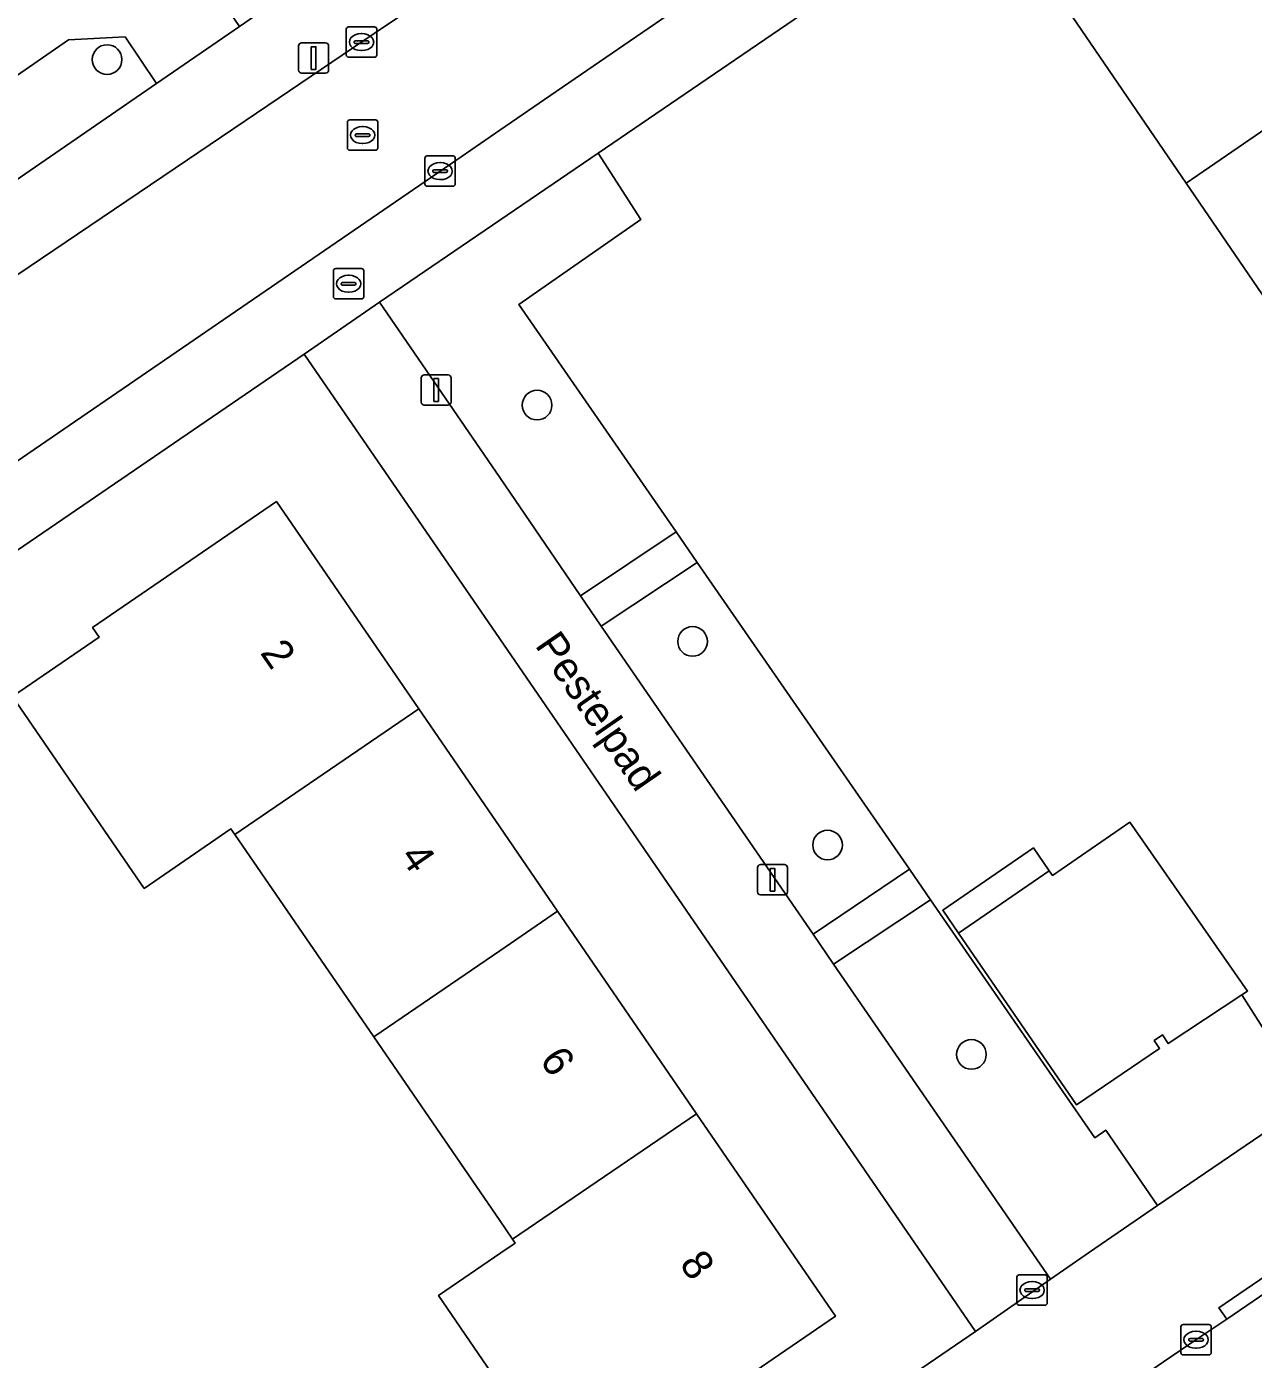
# Model space of a CAD drawing. Extents: x 157445 to 158888, y 383061 to 384688.
# Drawn here: x 158484.41 to 158524.84, y 383621.64 to 383665.58 of the extents above; entities that cross this region are included whole.
import ezdxf

# ---------------------------------------------------------------- set-up
doc = ezdxf.new("R2010")
doc.units = 0
for name, color, linetype in [('IMGEO_Boom', 7, 'Continuous'), ('IMGEO_Erf', 7, 'Continuous'), ('IMGEO_Groenvoorziening', 7, 'Continuous'), ('IMGEO_Hek', 7, 'Continuous'), ('IMGEO_Kolk', 7, 'Continuous'), ('IMGEO_Lichtmast', 7, 'Continuous'), ('IMGEO_Openbare_ruimte_label', 7, 'Continuous'), ('IMGEO_Pand', 7, 'Continuous'), ('IMGEO_Pand_nummerreeks', 7, 'Continuous'), ('IMGEO_Rijbaan_lokaal_open', 7, 'Continuous'), ('IMGEO_Rioolput', 7, 'Continuous'), ('IMGEO_Voetpad_open', 7, 'Continuous')]:
    doc.layers.add(name, color=color, linetype=linetype)

msp = doc.modelspace()

# ---------------------------------------------------------------- linework, layer by layer
at = {"layer": 'IMGEO_Boom'}
for centre in [(158487.06, 383664.497), (158501.232, 383653.105), (158506.358, 383645.313), (158510.806, 383638.601), (158515.548, 383631.695)]:
    msp.add_circle(centre, 0.489, dxfattribs=at)
at = {"layer": 'IMGEO_Erf'}
msp.add_lwpolyline([(158479.466, 383660.775), (158485.785, 383665.145), (158487.652, 383665.245), (158488.685, 383663.707), (158491.425, 383665.593), (158466.389, 383702.316)], dxfattribs=at)
for points in [[(158533.101, 383664.343), (158524.98, 383676.251), (158503.246, 383661.416), (158504.651, 383659.225), (158500.633, 383656.427), (158505.814, 383648.93), (158506.511, 383647.921), (158513.505, 383637.799), (158514.198, 383636.796), (158519.62, 383628.949), (158519.977, 383629.203), (158521.679, 383626.71), (158526.671, 383630.111), (158525.673, 383631.755), (158537.058, 383639.507), (158545.961, 383645.584)], [(158527.188, 383653.747), (158522.625, 383660.429), (158517.977, 383667.236), (158524.027, 383671.386), (158528.684, 383664.573), (158533.25, 383657.893), (158537.816, 383651.213), (158542.406, 383644.499), (158538.611, 383641.876), (158536.437, 383640.375), (158531.917, 383646.827), (158529.559, 383645.215), (158528.962, 383646.09), (158531.317, 383647.7)], [(158500, 383645.402), (158493.557, 383654.787), (158472.047, 383640.083), (158471.744, 383637.271), (158491.931, 383607.828), (158493.546, 383607.43), (158500, 383611.841), (158515.681, 383622.559)], [(158500.425, 383625.605), (158500, 383626.225), (158495.847, 383632.277), (158491.269, 383638.947), (158491.142, 383639.132), (158488.285, 383637.172), (158483.945, 383643.495), (158486.802, 383645.456), (158486.585, 383645.772), (158492.644, 383649.923), (158497.332, 383643.087), (158500, 383639.196), (158501.907, 383636.415), (158506.483, 383629.742), (158511.063, 383623.063), (158505.149, 383619.006), (158505.017, 383618.915), (158502.48, 383617.175), (158497.989, 383623.752), (158500.039, 383625.152), (158500.514, 383625.476)], [(158518.115, 383637.745), (158518.217, 383637.597), (158520.771, 383639.354), (158524.652, 383633.786), (158524.462, 383633.66), (158522.036, 383632.056), (158521.848, 383632.34), (158521.574, 383632.152), (158521.748, 383631.895), (158519.008, 383630.039), (158515.119, 383635.696), (158514.602, 383636.448), (158517.593, 383638.504)]]:
    msp.add_lwpolyline(points, close=True, dxfattribs=at)
at = {"layer": 'IMGEO_Groenvoorziening'}
for points in [[(158488.685, 383663.707), (158487.652, 383665.245), (158485.785, 383665.145), (158479.466, 383660.775), (158479.785, 383660.174), (158481.018, 383658.431)], [(158500, 383650.718), (158502.666, 383646.822), (158505.814, 383648.93), (158500.633, 383656.427), (158504.651, 383659.225), (158503.246, 383661.416), (158500, 383659.2), (158496.044, 383656.5)], [(158510.334, 383635.662), (158513.505, 383637.799), (158506.511, 383647.921), (158503.348, 383645.812)], [(158518.154, 383624.285), (158519.443, 383625.172), (158521.679, 383626.71), (158519.977, 383629.203), (158519.62, 383628.949), (158514.198, 383636.796), (158511.004, 383634.675)]]:
    msp.add_lwpolyline(points, close=True, dxfattribs=at)
at = {"layer": 'IMGEO_Hek'}
for points in [[(158503.246, 383661.416), (158504.651, 383659.225), (158500.633, 383656.427), (158505.814, 383648.93)], [(158505.814, 383648.93), (158506.511, 383647.921)], [(158506.511, 383647.921), (158513.505, 383637.799)], [(158513.505, 383637.799), (158514.198, 383636.796)], [(158514.198, 383636.796), (158519.62, 383628.949)], [(158525.673, 383631.755), (158524.462, 383633.66)]]:
    msp.add_lwpolyline(points, dxfattribs=at)
at = {"layer": 'IMGEO_Kolk'}
for p, q in [((158494.945, 383664.649), (158494.945, 383665.501)), ((158495.02, 383665.575), (158495.872, 383665.575)), ((158495.946, 383665.501), (158495.946, 383664.649)), ((158495.204, 383665.069), (158495.204, 383665.081)), ((158495.642, 383665.032), (158495.244, 383665.032)), ((158495.247, 383665.118), (158495.645, 383665.118)), ((158495.433, 383665.355), (158495.458, 383665.355)), ((158495.688, 383665.081), (158495.688, 383665.069)), ((158495.456, 383664.795), (158495.431, 383664.795)), ((158495.872, 383664.575), (158495.02, 383664.575)), ((158497.536, 383660.394), (158497.536, 383661.246)), ((158497.611, 383661.32), (158498.463, 383661.32)), ((158498.024, 383661.1), (158498.049, 383661.1)), ((158498.537, 383661.246), (158498.537, 383660.394)), ((158497.795, 383660.814), (158497.795, 383660.826)), ((158498.233, 383660.777), (158497.835, 383660.777)), ((158497.838, 383660.863), (158498.236, 383660.863)), ((158498.279, 383660.826), (158498.279, 383660.814)), ((158498.463, 383660.32), (158497.611, 383660.32)), ((158498.047, 383660.54), (158498.022, 383660.54)), ((158522.451, 383621.863), (158522.451, 383622.715)), ((158522.526, 383622.789), (158523.378, 383622.789)), ((158522.939, 383622.569), (158522.964, 383622.569)), ((158523.452, 383622.715), (158523.452, 383621.863)), ((158522.71, 383622.283), (158522.71, 383622.295)), ((158523.148, 383622.246), (158522.75, 383622.246)), ((158522.753, 383622.332), (158523.151, 383622.332)), ((158522.962, 383622.009), (158522.937, 383622.009)), ((158523.194, 383622.295), (158523.194, 383622.283)), ((158523.378, 383621.789), (158522.526, 383621.789))]:
    msp.add_line(p, q, dxfattribs=at)
for points in [[(158494.945, 383664.649), (158494.945, 383665.501)], [(158495.02, 383665.575), (158495.872, 383665.575)], [(158495.946, 383665.501), (158495.946, 383664.649)], [(158495.872, 383664.575), (158495.02, 383664.575)], [(158497.536, 383660.394), (158497.536, 383661.246)], [(158497.611, 383661.32), (158498.463, 383661.32)], [(158498.537, 383661.246), (158498.537, 383660.394)], [(158498.463, 383660.32), (158497.611, 383660.32)], [(158522.451, 383621.863), (158522.451, 383622.715)], [(158522.526, 383622.789), (158523.378, 383622.789)], [(158523.452, 383622.715), (158523.452, 383621.863)], [(158523.378, 383621.789), (158522.526, 383621.789)]]:
    msp.add_lwpolyline(points, dxfattribs=at)
for centre, radius, start, end in [((158495.022, 383665.499), 0.0765, 91.552, 178.448), ((158495.022, 383665.499), 0.0765, 91.552, 178.448), ((158495.87, 383665.499), 0.0765, 1.552, 88.448), ((158495.87, 383665.499), 0.0765, 1.552, 88.448), ((158495.244, 383665.078), 0.0403, 85.8775, 175.7526), ((158495.241, 383665.068), 0.0366, 178.938, 274.7102), ((158495.645, 383665.075), 0.043, 264.8664, 352.4533), ((158495.649, 383665.08), 0.0386, 1.7309, 96.639), ((158495.022, 383664.651), 0.0765, 181.552, 268.448), ((158495.022, 383664.651), 0.0765, 181.552, 268.448), ((158495.87, 383664.651), 0.0765, 271.552, 358.448), ((158495.87, 383664.651), 0.0765, 271.552, 358.448), ((158497.613, 383661.244), 0.0765, 91.552, 178.448), ((158497.613, 383661.244), 0.0765, 91.552, 178.448), ((158498.461, 383661.244), 0.0765, 1.552, 88.448), ((158498.461, 383661.244), 0.0765, 1.552, 88.448), ((158497.835, 383660.823), 0.0403, 85.8775, 175.7526), ((158497.832, 383660.813), 0.0366, 178.938, 274.7102), ((158498.236, 383660.82), 0.043, 264.8664, 352.4533), ((158498.24, 383660.825), 0.0386, 1.7309, 96.639), ((158497.613, 383660.396), 0.0765, 181.552, 268.448), ((158497.613, 383660.396), 0.0765, 181.552, 268.448), ((158498.461, 383660.396), 0.0765, 271.552, 358.448), ((158498.461, 383660.396), 0.0765, 271.552, 358.448), ((158522.528, 383622.713), 0.0765, 91.552, 178.448), ((158522.528, 383622.713), 0.0765, 91.552, 178.448), ((158523.376, 383622.713), 0.0765, 1.552, 88.448), ((158523.376, 383622.713), 0.0765, 1.552, 88.448), ((158522.75, 383622.292), 0.0403, 85.8775, 175.7526), ((158522.747, 383622.282), 0.0366, 178.938, 274.7102), ((158523.151, 383622.289), 0.043, 264.8664, 352.4533), ((158523.155, 383622.294), 0.0386, 1.7309, 96.639), ((158522.528, 383621.865), 0.0765, 181.552, 268.448), ((158522.528, 383621.865), 0.0765, 181.552, 268.448), ((158523.376, 383621.865), 0.0765, 271.552, 358.448), ((158523.376, 383621.865), 0.0765, 271.552, 358.448)]:
    msp.add_arc(centre, radius, start, end, dxfattribs=at)
for centre, major_axis, ratio, start_param, end_param in [((158495.432, 383665.075), (-0.387, 0.002), 0.722429, 4.712389, 7.853982), ((158495.457, 383665.075), (-0.39, 0.002), 0.717154, 1.570796, 4.712389), ((158498.023, 383660.82), (-0.387, 0.002), 0.722429, 4.712389, 7.853982), ((158498.048, 383660.82), (-0.39, 0.002), 0.717154, 1.570796, 4.712389), ((158522.938, 383622.289), (-0.387, 0.002), 0.722429, 4.712389, 7.853982), ((158522.963, 383622.289), (-0.39, 0.002), 0.717154, 1.570796, 4.712389)]:
    msp.add_ellipse(centre, major_axis=major_axis, ratio=ratio, start_param=start_param, end_param=end_param, dxfattribs=at)
at = {"layer": 'IMGEO_Lichtmast'}
for p, q in [((158493.472, 383665.049), (158494.262, 383665.049)), ((158494.262, 383665.049), (158493.472, 383665.049)), ((158493.372, 383664.149), (158493.372, 383664.949)), ((158493.372, 383664.949), (158493.372, 383664.149)), ((158494.362, 383664.949), (158494.362, 383664.149)), ((158494.362, 383664.149), (158494.362, 383664.949)), ((158494.262, 383664.049), (158493.472, 383664.049)), ((158493.472, 383664.049), (158494.262, 383664.049)), ((158497.512, 383654.103), (158498.302, 383654.103)), ((158498.302, 383654.103), (158497.512, 383654.103)), ((158497.412, 383653.203), (158497.412, 383654.003)), ((158497.412, 383654.003), (158497.412, 383653.203)), ((158498.402, 383654.003), (158498.402, 383653.203)), ((158498.402, 383653.203), (158498.402, 383654.003)), ((158498.302, 383653.103), (158497.512, 383653.103)), ((158497.512, 383653.103), (158498.302, 383653.103)), ((158508.496, 383637.056), (158508.496, 383637.856)), ((158508.496, 383637.856), (158508.496, 383637.056)), ((158508.596, 383637.956), (158509.386, 383637.956)), ((158509.386, 383637.956), (158508.596, 383637.956)), ((158509.486, 383637.856), (158509.486, 383637.056)), ((158509.486, 383637.056), (158509.486, 383637.856)), ((158509.386, 383636.956), (158508.596, 383636.956)), ((158508.596, 383636.956), (158509.386, 383636.956))]:
    msp.add_line(p, q, dxfattribs=at)
for points in [[(158493.792, 383664.924), (158493.942, 383664.924), (158493.942, 383664.174), (158493.792, 383664.174), (158493.792, 383664.924)], [(158497.832, 383653.978), (158497.982, 383653.978), (158497.982, 383653.228), (158497.832, 383653.228), (158497.832, 383653.978)], [(158508.916, 383637.831), (158509.066, 383637.831), (158509.066, 383637.081), (158508.916, 383637.081), (158508.916, 383637.831)]]:
    msp.add_lwpolyline(points, dxfattribs=at)
for centre, start, end in [((158493.472, 383664.949), 90, 180), ((158493.472, 383664.949), 90, 180), ((158494.262, 383664.949), 0, 90), ((158494.262, 383664.949), 360, 90), ((158493.472, 383664.149), 180, 270), ((158493.472, 383664.149), 180, 270), ((158494.262, 383664.149), 270, 0), ((158494.262, 383664.149), 270, 0), ((158497.512, 383654.003), 90, 180), ((158497.512, 383654.003), 90, 180), ((158498.302, 383654.003), 0, 90), ((158498.302, 383654.003), 360, 90), ((158497.512, 383653.203), 180, 270), ((158497.512, 383653.203), 180, 270), ((158498.302, 383653.203), 270, 0), ((158498.302, 383653.203), 270, 0), ((158508.596, 383637.856), 90, 180), ((158508.596, 383637.856), 90, 180), ((158509.386, 383637.856), 0, 90), ((158509.386, 383637.856), 360, 90), ((158508.596, 383637.056), 180, 270), ((158508.596, 383637.056), 180, 270), ((158509.386, 383637.056), 270, 0), ((158509.386, 383637.056), 270, 0)]:
    msp.add_arc(centre, 0.1, start, end, dxfattribs=at)
at = {"layer": 'IMGEO_Pand'}
for points in [[(158522.625, 383660.429), (158528.684, 383664.573), (158524.027, 383671.386), (158517.977, 383667.236)], [(158533.25, 383657.893), (158528.684, 383664.573), (158522.625, 383660.429), (158527.188, 383653.747)], [(158492.644, 383649.923), (158486.585, 383645.772), (158486.802, 383645.456), (158483.945, 383643.495), (158488.285, 383637.172), (158491.142, 383639.132), (158491.269, 383638.947), (158497.332, 383643.087)], [(158497.332, 383643.087), (158491.269, 383638.947), (158495.847, 383632.277), (158500, 383635.113), (158501.907, 383636.415), (158500, 383639.196)], [(158518.115, 383637.745), (158515.119, 383635.696), (158519.008, 383630.039), (158521.748, 383631.895), (158521.574, 383632.152), (158521.848, 383632.34), (158522.036, 383632.056), (158524.462, 383633.66), (158524.652, 383633.786), (158520.771, 383639.354), (158518.217, 383637.597)], [(158518.115, 383637.745), (158517.593, 383638.504), (158514.602, 383636.448), (158515.119, 383635.696)], [(158501.907, 383636.415), (158500, 383635.113), (158495.847, 383632.277), (158500, 383626.225), (158500.425, 383625.605), (158506.483, 383629.742)], [(158506.483, 383629.742), (158500.425, 383625.605), (158500.514, 383625.476), (158500.039, 383625.152), (158497.989, 383623.752), (158502.48, 383617.175), (158505.017, 383618.915), (158505.149, 383619.006), (158511.063, 383623.063)]]:
    msp.add_lwpolyline(points, close=True, dxfattribs=at)
at = {"layer": 'IMGEO_Rijbaan_lokaal_open'}
for points in [[(158482.695, 383650.296), (158498.727, 383661.295), (158500, 383662.168), (158501.86, 383663.444), (158510.016, 383669.039), (158512.882, 383671), (158522.61, 383677.706), (158529.482, 383682.419), (158535.057, 383686.243), (158538.82, 383688.824), (158546.733, 383694.159), (158554.093, 383699.195), (158561.849, 383704.478), (158565.115, 383706.702), (158588.838, 383722.86)], [(158563.771, 383711.749), (158551.839, 383703.675), (158551.399, 383703.394), (158545.561, 383699.365), (158533.533, 383691.153), (158527.904, 383687.31), (158520.659, 383682.363), (158517.062, 383679.907), (158504.557, 383671.274), (158500, 383668.152), (158498.91, 383667.415), (158495.864, 383665.356), (158492.737, 383663.242), (158489.713, 383661.198), (158466.416, 383645.45)], [(158583.923, 383664.11), (158578.162, 383660.162), (158572.332, 383656.144), (158561.871, 383648.96), (158558.108, 383646.379), (158554.999, 383644.275), (158553.168, 383642.972), (158543.048, 383636.047), (158537.129, 383632.034), (158531.678, 383628.265), (158529.555, 383626.793), (158523.965, 383622.971), (158522.948, 383622.288), (158521.882, 383621.556), (158518.593, 383619.299), (158507.241, 383611.516), (158502.333, 383608.146), (158500, 383606.544), (158498.133, 383605.263), (158497.08, 383604.55), (158494.393, 383602.698), (158486.21, 383597.055), (158484.692, 383596.02), (158479.327, 383592.369)]]:
    msp.add_lwpolyline(points, dxfattribs=at)
at = {"layer": 'IMGEO_Rioolput'}
for p, q in [((158494.982, 383661.583), (158494.982, 383662.435)), ((158495.057, 383662.509), (158495.909, 383662.509)), ((158495.983, 383662.435), (158495.983, 383661.583)), ((158495.241, 383662.003), (158495.241, 383662.015)), ((158495.679, 383661.966), (158495.281, 383661.966)), ((158495.284, 383662.052), (158495.682, 383662.052)), ((158495.47, 383662.289), (158495.495, 383662.289)), ((158495.725, 383662.015), (158495.725, 383662.003)), ((158495.909, 383661.509), (158495.057, 383661.509)), ((158495.493, 383661.729), (158495.468, 383661.729)), ((158494.596, 383657.607), (158495.448, 383657.607)), ((158494.521, 383656.681), (158494.521, 383657.533)), ((158494.78, 383657.101), (158494.78, 383657.113)), ((158494.823, 383657.15), (158495.221, 383657.15)), ((158495.009, 383657.387), (158495.034, 383657.387)), ((158495.264, 383657.113), (158495.264, 383657.101)), ((158495.522, 383657.533), (158495.522, 383656.681)), ((158495.218, 383657.064), (158494.82, 383657.064)), ((158495.032, 383656.827), (158495.007, 383656.827)), ((158495.448, 383656.607), (158494.596, 383656.607)), ((158517.048, 383623.499), (158517.048, 383624.351)), ((158517.123, 383624.425), (158517.975, 383624.425)), ((158517.536, 383624.205), (158517.561, 383624.205)), ((158518.049, 383624.351), (158518.049, 383623.499)), ((158517.307, 383623.919), (158517.307, 383623.931)), ((158517.745, 383623.882), (158517.347, 383623.882)), ((158517.35, 383623.968), (158517.748, 383623.968)), ((158517.791, 383623.931), (158517.791, 383623.919)), ((158517.975, 383623.425), (158517.123, 383623.425)), ((158517.559, 383623.645), (158517.534, 383623.645))]:
    msp.add_line(p, q, dxfattribs=at)
for points in [[(158494.982, 383661.583), (158494.982, 383662.435)], [(158495.057, 383662.509), (158495.909, 383662.509)], [(158495.983, 383662.435), (158495.983, 383661.583)], [(158495.909, 383661.509), (158495.057, 383661.509)], [(158494.596, 383657.607), (158495.448, 383657.607)], [(158494.521, 383656.681), (158494.521, 383657.533)], [(158495.522, 383657.533), (158495.522, 383656.681)], [(158495.448, 383656.607), (158494.596, 383656.607)], [(158517.048, 383623.499), (158517.048, 383624.351)], [(158517.123, 383624.425), (158517.975, 383624.425)], [(158518.049, 383624.351), (158518.049, 383623.499)], [(158517.975, 383623.425), (158517.123, 383623.425)]]:
    msp.add_lwpolyline(points, dxfattribs=at)
for centre, radius, start, end in [((158495.059, 383662.433), 0.0765, 91.552, 178.448), ((158495.059, 383662.433), 0.0765, 91.552, 178.448), ((158495.907, 383662.433), 0.0765, 1.552, 88.448), ((158495.907, 383662.433), 0.0765, 1.552, 88.448), ((158495.281, 383662.012), 0.0403, 85.8775, 175.7526), ((158495.278, 383662.002), 0.0366, 178.938, 274.7102), ((158495.682, 383662.009), 0.043, 264.8664, 352.4533), ((158495.686, 383662.014), 0.0386, 1.7309, 96.639), ((158495.059, 383661.585), 0.0765, 181.552, 268.448), ((158495.059, 383661.585), 0.0765, 181.552, 268.448), ((158495.907, 383661.585), 0.0765, 271.552, 358.448), ((158495.907, 383661.585), 0.0765, 271.552, 358.448), ((158494.598, 383657.531), 0.0765, 91.552, 178.448), ((158494.598, 383657.531), 0.0765, 91.552, 178.448), ((158495.446, 383657.531), 0.0765, 1.552, 88.448), ((158495.446, 383657.531), 0.0765, 1.552, 88.448), ((158494.82, 383657.11), 0.0403, 85.8775, 175.7526), ((158495.225, 383657.112), 0.0386, 1.7309, 96.639), ((158494.598, 383656.683), 0.0765, 181.552, 268.448), ((158494.598, 383656.683), 0.0765, 181.552, 268.448), ((158494.817, 383657.1), 0.0366, 178.938, 274.7102), ((158495.221, 383657.107), 0.043, 264.8664, 352.4533), ((158495.446, 383656.683), 0.0765, 271.552, 358.448), ((158495.446, 383656.683), 0.0765, 271.552, 358.448), ((158517.125, 383624.349), 0.0765, 91.552, 178.448), ((158517.125, 383624.349), 0.0765, 91.552, 178.448), ((158517.973, 383624.349), 0.0765, 1.552, 88.448), ((158517.973, 383624.349), 0.0765, 1.552, 88.448), ((158517.347, 383623.928), 0.0403, 85.8775, 175.7526), ((158517.344, 383623.918), 0.0366, 178.938, 274.7102), ((158517.748, 383623.925), 0.043, 264.8664, 352.4533), ((158517.752, 383623.93), 0.0386, 1.7309, 96.639), ((158517.125, 383623.501), 0.0765, 181.552, 268.448), ((158517.125, 383623.501), 0.0765, 181.552, 268.448), ((158517.973, 383623.501), 0.0765, 271.552, 358.448), ((158517.973, 383623.501), 0.0765, 271.552, 358.448)]:
    msp.add_arc(centre, radius, start, end, dxfattribs=at)
for centre, major_axis, ratio, start_param, end_param in [((158495.469, 383662.009), (-0.387, 0.002), 0.722429, 4.712389, 7.853982), ((158495.494, 383662.009), (-0.39, 0.002), 0.717154, 1.570796, 4.712389), ((158495.008, 383657.107), (-0.387, 0.002), 0.722429, 4.712389, 7.853982), ((158495.033, 383657.107), (-0.39, 0.002), 0.717154, 1.570796, 4.712389), ((158517.535, 383623.925), (-0.387, 0.002), 0.722429, 4.712389, 7.853982), ((158517.56, 383623.925), (-0.39, 0.002), 0.717154, 1.570796, 4.712389)]:
    msp.add_ellipse(centre, major_axis=major_axis, ratio=ratio, start_param=start_param, end_param=end_param, dxfattribs=at)
at = {"layer": 'IMGEO_Voetpad_open'}
for points in [[(158554.315, 383708.602), (158550.582, 383706.16), (158529.163, 383691.463), (158526.057, 383689.159), (158524.561, 383688.133), (158521.798, 383686.239), (158517.485, 383683.527), (158500, 383671.494), (158492.56, 383666.374), (158491.425, 383665.593), (158488.685, 383663.707), (158481.018, 383658.431)], [(158466.416, 383645.45), (158489.713, 383661.198), (158492.737, 383663.242), (158495.864, 383665.356), (158498.91, 383667.415), (158500, 383668.152), (158504.557, 383671.274), (158517.062, 383679.907), (158520.659, 383682.363), (158520.078, 383683.214), (158527.323, 383688.161)], [(158526.671, 383630.111), (158521.679, 383626.71), (158519.443, 383625.172), (158518.154, 383624.285), (158515.681, 383622.559), (158500, 383611.841)], [(158521.882, 383621.556), (158522.948, 383622.288), (158523.965, 383622.971), (158523.704, 383623.346), (158529.282, 383627.154)]]:
    msp.add_lwpolyline(points, dxfattribs=at)
for points in [[(158530.885, 383680.314), (158536.359, 383684.038), (158535.64, 383685.394), (158530.065, 383681.57), (158529.482, 383682.419), (158522.61, 383677.706), (158512.882, 383671), (158510.016, 383669.039), (158501.86, 383663.444), (158500, 383662.168), (158498.727, 383661.295), (158482.695, 383650.296), (158469.244, 383641.352), (158471.744, 383637.271), (158472.047, 383640.083), (158493.557, 383654.787), (158496.044, 383656.5), (158500, 383659.2), (158503.246, 383661.416), (158524.98, 383676.251), (158527.502, 383677.972)], [(158503.348, 383645.812), (158502.666, 383646.822), (158500, 383650.718), (158496.044, 383656.5), (158493.557, 383654.787), (158500, 383645.402), (158515.681, 383622.559), (158518.154, 383624.285), (158511.004, 383634.675), (158510.334, 383635.662)], [(158503.348, 383645.812), (158506.511, 383647.921), (158505.814, 383648.93), (158502.666, 383646.822)], [(158511.004, 383634.675), (158514.198, 383636.796), (158513.505, 383637.799), (158510.334, 383635.662)], [(158529.555, 383626.793), (158529.282, 383627.154), (158523.704, 383623.346), (158523.965, 383622.971)]]:
    msp.add_lwpolyline(points, close=True, dxfattribs=at)

# ---------------------------------------------------------------- texts
at = {"layer": 'IMGEO_Openbare_ruimte_label'}
msp.add_text('Pestelpad', height=1, rotation=304.6915, dxfattribs=at).set_placement((158501.14, 383645.184))
at = {"layer": 'IMGEO_Pand_nummerreeks'}
for s, rotation, p in [('2', 304.4403, (158492.085, 383644.939)), ('4', 304.4394, (158496.69, 383638.222)), ('6', 304.4394, (158501.295, 383631.507)), ('8', 304.4403, (158505.902, 383624.789))]:
    msp.add_text(s, height=1, rotation=rotation, dxfattribs=at).set_placement(p)

doc.saveas('drawing.dxf')
